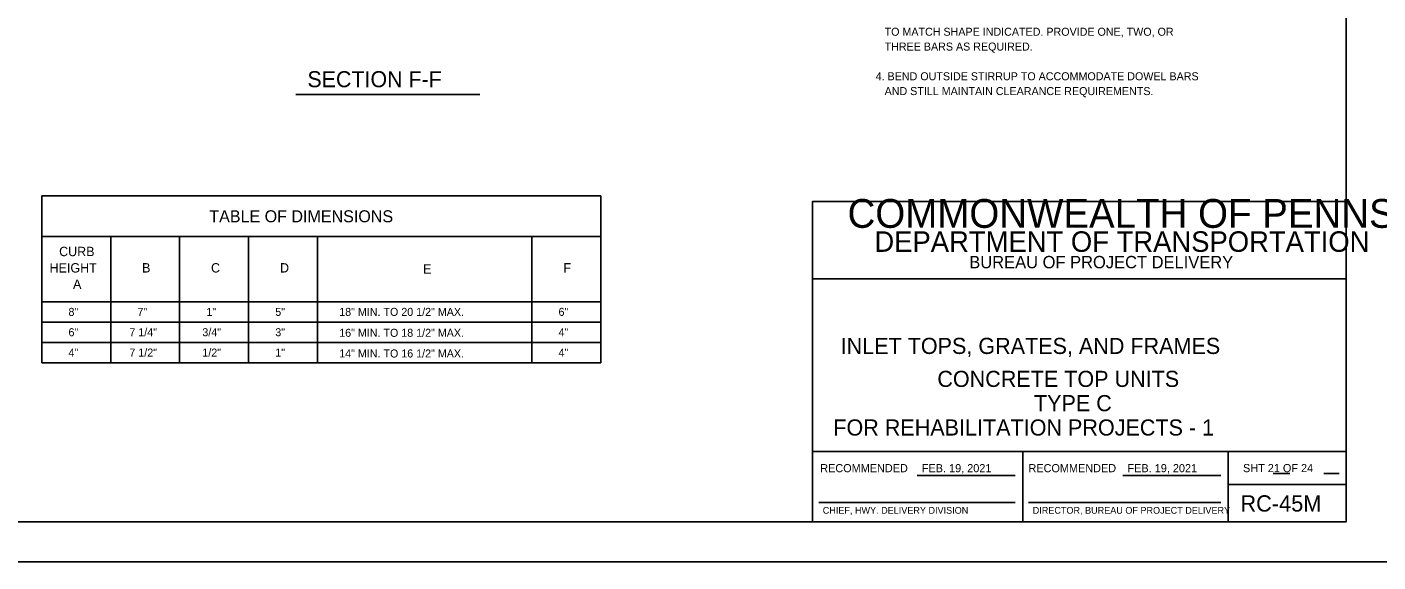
# Model space of a CAD drawing. Extents: x 2087776 to 2104538, y 970919 to 982612.
# Drawn here: x 2097138 to 2098799, y 972868 to 973525 of the extents above; entities that cross this region are included whole.
import ezdxf

# ---------------------------------------------------------------- set-up
doc = ezdxf.new("R2010")
doc.units = 0
doc.layers.add('1', color=7, linetype='Continuous')
doc.layers.add('PLT-BNDY', color=7, linetype='Continuous')

msp = doc.modelspace()

# ---------------------------------------------------------------- linework, layer by layer
at = {"layer": '1'}
for p, q in [((2097468.4, 973442.5), (2097694.8, 973442.5)), ((2097156, 973317.9), (2097843.4, 973317.9)), ((2097156, 973112.9), (2097156, 973317.9)), ((2097843.4, 973112.9), (2097843.4, 973317.9)), ((2097156, 973267.9), (2097843.4, 973267.9)), ((2097240.8, 973112.9), (2097240.8, 973267.9)), ((2097325.6, 973112.9), (2097325.6, 973267.9)), ((2097410.3, 973112.9), (2097410.3, 973267.9)), ((2097495.1, 973112.9), (2097495.1, 973267.9)), ((2097758.6, 973112.9), (2097758.6, 973267.9)), ((2097156, 973187.9), (2097843.4, 973187.9)), ((2097156, 973162.9), (2097843.4, 973162.9)), ((2097156, 973137.9), (2097843.4, 973137.9)), ((2097156, 973112.9), (2097843.4, 973112.9)), ((2098670.4, 972977), (2098690.6, 972977)), ((2098732.6, 972977), (2098751.4, 972977)), ((2098232.7, 972974.4), (2098353.1, 972974.4)), ((2098485.4, 972974.4), (2098605.8, 972974.4)), ((2098111.6, 972941.3), (2098353.1, 972941.3)), ((2098369.3, 972941.3), (2098605.8, 972941.3))]:
    msp.add_line(p, q, dxfattribs=at)
msp.add_lwpolyline([(2098759.9, 972917.4), (2098759.9, 974767.8), (2096181.2, 974767.8), (2096181.2, 972917.4), (2098759.9, 972917.4), (2098759.9, 973003.8), (2098103.8, 973003.8), (2098103.8, 973216), (2098759.9, 973216), (2098759.9, 973311.1), (2098103.8, 973311.1), (2098103.8, 972917.4), (2098362.3, 972917.4), (2098362.3, 973003.8), (2098362.3, 972917.4), (2098614.9, 972917.4), (2098614.9, 973003.8), (2098614.9, 972963.4), (2098759.9, 972963.4)], dxfattribs=at)
at = {"layer": 'PLT-BNDY'}
msp.add_lwpolyline([(2096053.2, 974817), (2098812.4, 974817), (2098812.4, 972868.2), (2096053.2, 972868.2)], close=True, dxfattribs=at)

# ---------------------------------------------------------------- texts
at = {"layer": '1'}
for s, height, p in [('   TO MATCH SHAPE INDICATED. PROVIDE ONE, TWO, OR', 9.843, (2098181.5, 973514.7)), ('   THREE BARS AS REQUIRED.', 9.843, (2098181.5, 973496.5)), ('SECTION F-F', 19.685, (2097482.7, 973451.5)), ('4. BEND OUTSIDE STIRRUP TO ACCOMMODATE DOWEL BARS', 9.843, (2098181.5, 973460)), ('   AND STILL MAINTAIN CLEARANCE REQUIREMENTS.', 9.843, (2098181.5, 973441.8)), ('COMMONWEALTH OF PENNSYLVANIA', 35.379, (2098146.9, 973278.7)), ('TABLE OF DIMENSIONS', 14.764, (2097362.1, 973285.5)), ('DEPARTMENT OF TRANSPORTATION', 25.211, (2098179.9, 973249.2)), ('CURB', 11.48, (2097177.4, 973243.9)), ('BUREAU OF PROJECT DELIVERY', 15.164, (2098296.6, 973229)), ('HEIGHT', 11.48, (2097165.7, 973223.8)), ('B', 11.5, (2097279.4, 973223.8)), ('C', 11.5, (2097364.2, 973223.8)), ('D', 11.5, (2097449, 973223.8)), ('E', 11.5, (2097625, 973222.3)), ('F', 11.5, (2097797.5, 973223.8)), ('A', 11.5, (2097194.5, 973203.7)), ('8"', 9.84, (2097188.9, 973170.5)), ('7"', 9.84, (2097273.7, 973170.5)), ('1"', 9.84, (2097358.5, 973170.5)), ('5"', 9.84, (2097443.2, 973170.5)), ('18" MIN. TO 20 1/2" MAX.', 9.843, (2097521.8, 973170.5)), ('6"', 9.84, (2097791.5, 973170.5)), ('6"', 9.84, (2097188.9, 973145.5)), ('7 1/4"', 9.84, (2097263.8, 973145.5)), ('3/4"', 9.84, (2097353.5, 973145.5)), ('3"', 9.84, (2097443.2, 973145.5)), ('16" MIN. TO 18 1/2" MAX.', 9.843, (2097521.8, 973144.8)), ('4"', 9.84, (2097791.5, 973145.5)), ('INLET TOPS, GRATES, AND FRAMES', 19.816, (2098138.4, 973123.7)), ('4"', 9.84, (2097188.9, 973120.5)), ('7 1/2"', 9.84, (2097263.8, 973120.5)), ('1/2"', 9.84, (2097353.5, 973120.5)), ('1"', 9.84, (2097443.2, 973120.5)), ('14" MIN. TO 16 1/2" MAX.', 9.843, (2097521.8, 973119.4)), ('4"', 9.84, (2097791.5, 973120.5)), ('CONCRETE TOP UNITS', 19.816, (2098257.3, 973083.2)), ('TYPE C', 19.82, (2098376.1, 973053.4)), ('FOR REHABILITATION PROJECTS - 1', 19.816, (2098129.4, 973023.5)), ('RECOMMENDED', 10, (2098113.3, 972978.4)), ('FEB. 19, 2021', 10, (2098238.3, 972978.4)), ('RECOMMENDED', 10, (2098369.4, 972978.4)), ('FEB. 19, 2021', 10, (2098491.2, 972978.4)), ('SHT 21 OF 24', 10, (2098633.2, 972978.5)), ('RC-45M', 20, (2098630, 972930.1)), ('CHIEF, HWY. DELIVERY DIVISION', 8.333, (2098116.4, 972927.4)), ('DIRECTOR, BUREAU OF PROJECT DELIVERY', 8.333, (2098374.6, 972927.4))]:
    msp.add_text(s, height=height, dxfattribs=at).set_placement(p)

doc.saveas('drawing.dxf')
